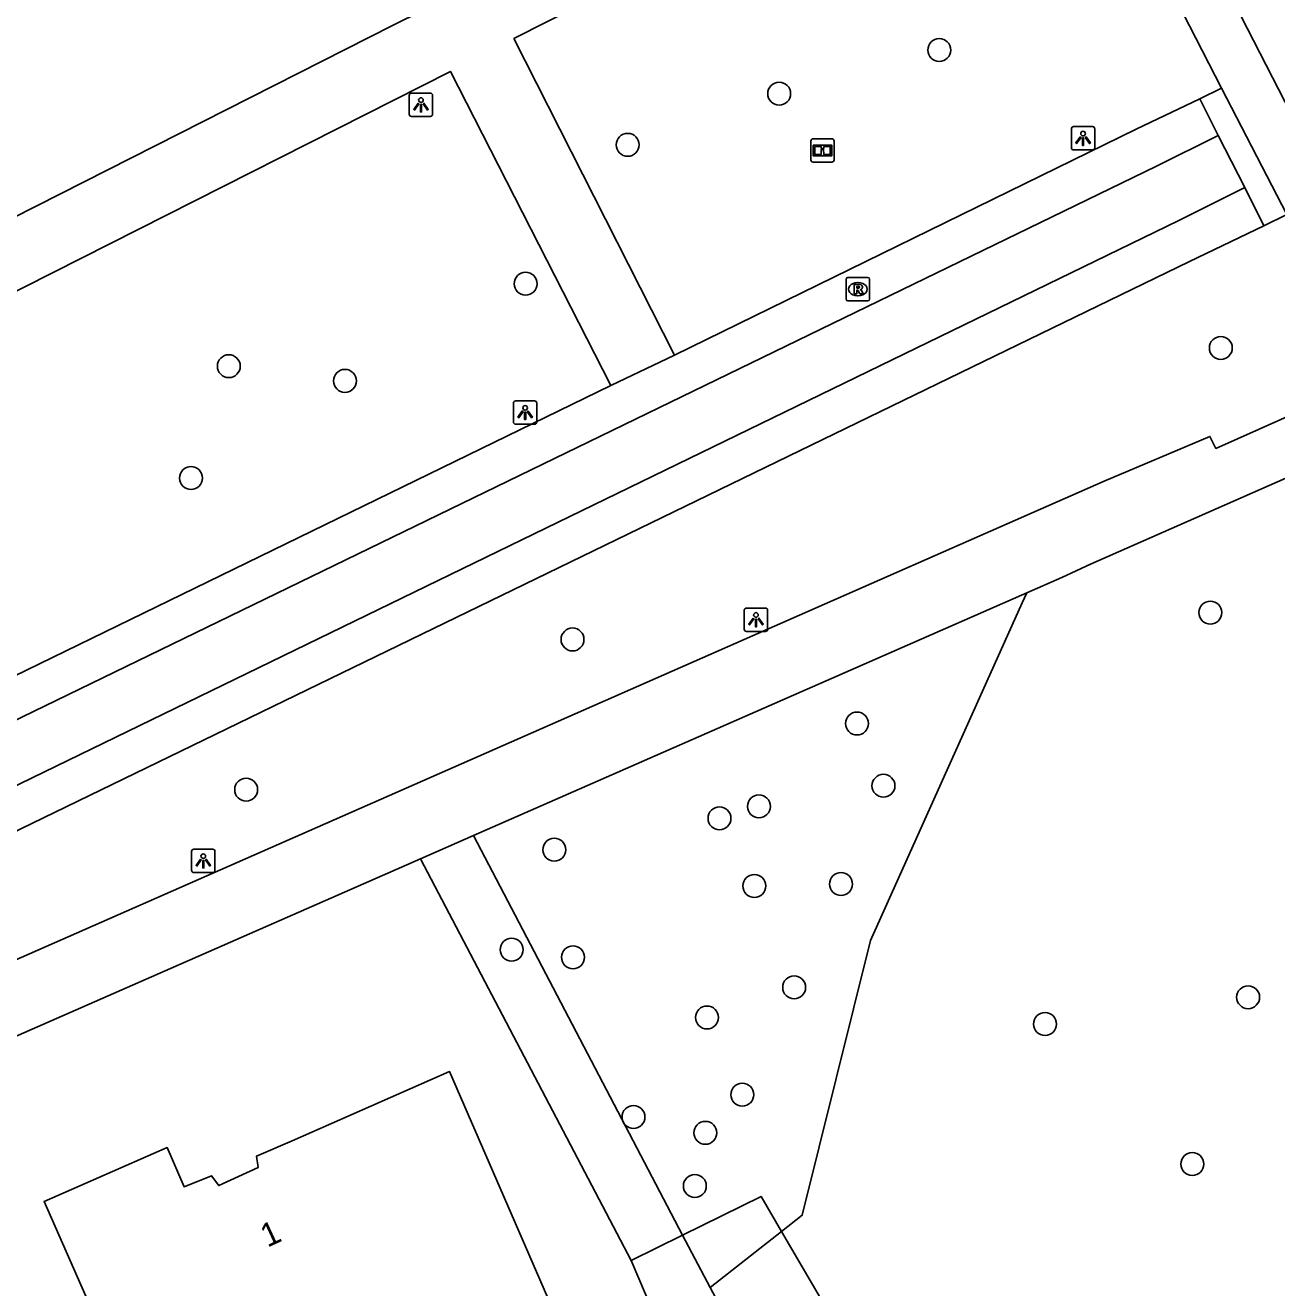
# Model space of a CAD drawing. Extents: x 162417 to 163721, y 384268 to 385416.
# Drawn here: x 163603.1 to 163656.6, y 384761 to 384814.9 of the extents above; entities that cross this region are included whole.
import ezdxf

# ---------------------------------------------------------------- set-up
doc = ezdxf.new("R2010")
doc.units = 0
for name, color, linetype in [('IMGEO_Berm_groen', 7, 'Continuous'), ('IMGEO_Boom', 7, 'Continuous'), ('IMGEO_Fietspad_open', 7, 'Continuous'), ('IMGEO_Groenvoorziening', 7, 'Continuous'), ('IMGEO_Hek', 7, 'Continuous'), ('IMGEO_Informatiebord', 7, 'Continuous'), ('IMGEO_Lichtpunt', 7, 'Continuous'), ('IMGEO_Pand', 7, 'Continuous'), ('IMGEO_Pand_nummerreeks', 7, 'Continuous'), ('IMGEO_Rijbaan_lokaal_gesloten', 7, 'Continuous'), ('IMGEO_Rijbaan_lokaal_open', 7, 'Continuous'), ('IMGEO_Rioolput', 7, 'Continuous'), ('IMGEO_Voetpad_open', 7, 'Continuous')]:
    doc.layers.add(name, color=color, linetype=linetype)

msp = doc.modelspace()

# ---------------------------------------------------------------- linework, layer by layer
at = {"layer": 'IMGEO_Berm_groen'}
for points in [[(163645.894, 384790.674), (163645.701, 384790.242), (163639.223, 384775.822), (163636.309, 384764.095), (163635.43, 384763.407)], [(163635.43, 384763.407), (163643.262, 384750), (163643.454, 384749.672)]]:
    msp.add_lwpolyline(points, dxfattribs=at)
at = {"layer": 'IMGEO_Boom'}
for centre in [(163642.158, 384813.845), (163635.327, 384811.983), (163628.861, 384809.799), (163624.503, 384803.867), (163654.177, 384801.127), (163611.835, 384800.347), (163616.791, 384799.72), (163610.222, 384795.57), (163653.73, 384789.828), (163626.507, 384788.681), (163638.649, 384785.092), (163612.576, 384782.269), (163639.777, 384782.434), (163634.461, 384781.554), (163632.779, 384781.044), (163625.728, 384779.702), (163634.268, 384778.156), (163637.966, 384778.239), (163623.907, 384775.436), (163626.527, 384775.112), (163635.965, 384773.827), (163655.342, 384773.406), (163632.245, 384772.542), (163646.675, 384772.261), (163633.75, 384769.245), (163629.108, 384768.293), (163632.176, 384767.617), (163652.958, 384766.282), (163631.727, 384765.348)]:
    msp.add_circle(centre, 0.489, dxfattribs=at)
at = {"layer": 'IMGEO_Fietspad_open'}
msp.add_lwpolyline([(163574.621, 384973.481), (163577.374, 384968.061), (163596.886, 384929.577), (163623.647, 384877.065), (163632.793, 384858.931), (163649.142, 384826.839), (163653.17, 384818.952), (163659.857, 384805.917), (163666.533, 384792.914), (163666.937, 384792.116)], dxfattribs=at)
at = {"layer": 'IMGEO_Groenvoorziening'}
for points in [[(163631.205, 384763.249), (163622.273, 384780.309)], [(163629.015, 384762.166), (163620.015, 384779.318)], [(163635.43, 384763.407), (163634.555, 384764.905), (163631.205, 384763.249)], [(163631.205, 384763.249), (163629.015, 384762.166)], [(163632.38, 384761.02), (163631.205, 384763.249)], [(163632.38, 384761.02), (163635.43, 384763.407)], [(163629.015, 384762.166), (163634.184, 384750), (163636.275, 384745.077)], [(163632.707, 384760.4), (163632.38, 384761.02)]]:
    msp.add_lwpolyline(points, dxfattribs=at)
at = {"layer": 'IMGEO_Hek'}
for points in [[(163629.015, 384762.166), (163620.015, 384779.318)], [(163631.205, 384763.249), (163632.38, 384761.02)], [(163632.38, 384761.02), (163632.707, 384760.4)]]:
    msp.add_lwpolyline(points, dxfattribs=at)
at = {"layer": 'IMGEO_Informatiebord'}
for p, q in [((163636.679, 384809.158), (163636.679, 384809.958)), ((163636.679, 384809.958), (163636.679, 384809.158)), ((163636.779, 384810.058), (163637.569, 384810.058)), ((163637.569, 384810.058), (163636.779, 384810.058)), ((163637.669, 384809.958), (163637.669, 384809.158)), ((163637.669, 384809.158), (163637.669, 384809.958)), ((163637.569, 384809.058), (163636.779, 384809.058)), ((163636.779, 384809.058), (163637.569, 384809.058))]:
    msp.add_line(p, q, dxfattribs=at)
for points in [[(163636.78, 384809.79), (163637.568, 384809.79), (163637.568, 384809.326), (163636.78, 384809.326), (163636.78, 384809.79)], [(163636.845, 384809.725), (163636.845, 384809.391), (163637.12, 384809.391), (163637.121, 384809.604), (163637.225, 384809.605), (163637.226, 384809.391), (163637.503, 384809.391), (163637.503, 384809.725), (163637.227, 384809.725), (163637.227, 384809.645), (163637.121, 384809.645), (163637.121, 384809.725), (163636.845, 384809.725)]]:
    msp.add_lwpolyline(points, dxfattribs=at)
for centre, start, end in [((163636.779, 384809.958), 90, 180), ((163636.779, 384809.958), 90, 180), ((163637.569, 384809.958), 0, 90), ((163637.569, 384809.958), 360, 90), ((163636.779, 384809.158), 180, 270), ((163636.779, 384809.158), 180, 270), ((163637.569, 384809.158), 270, 0), ((163637.569, 384809.158), 270, 0)]:
    msp.add_arc(centre, 0.1, start, end, dxfattribs=at)
at = {"layer": 'IMGEO_Lichtpunt'}
for p, q in [((163619.539, 384811.91), (163619.539, 384811.103)), ((163619.539, 384811.91), (163619.539, 384811.103)), ((163620.441, 384812.005), (163619.633, 384812.005)), ((163620.441, 384812.005), (163619.633, 384812.005)), ((163620.535, 384811.103), (163620.535, 384811.91)), ((163620.535, 384811.103), (163620.535, 384811.91)), ((163619.633, 384811.009), (163620.441, 384811.009)), ((163619.633, 384811.009), (163620.441, 384811.009)), ((163647.799, 384810.479), (163647.799, 384809.672)), ((163647.799, 384810.479), (163647.799, 384809.672)), ((163648.701, 384810.574), (163647.893, 384810.574)), ((163648.701, 384810.574), (163647.893, 384810.574)), ((163648.795, 384809.672), (163648.795, 384810.479)), ((163648.795, 384809.672), (163648.795, 384810.479)), ((163647.893, 384809.578), (163648.701, 384809.578)), ((163647.893, 384809.578), (163648.701, 384809.578)), ((163624.888, 384798.866), (163624.08, 384798.866)), ((163624.888, 384798.866), (163624.08, 384798.866)), ((163623.986, 384798.771), (163623.986, 384797.964)), ((163623.986, 384798.771), (163623.986, 384797.964)), ((163624.982, 384797.964), (163624.982, 384798.771)), ((163624.982, 384797.964), (163624.982, 384798.771)), ((163624.08, 384797.87), (163624.888, 384797.87)), ((163624.08, 384797.87), (163624.888, 384797.87)), ((163633.838, 384789.927), (163633.838, 384789.12)), ((163633.838, 384789.927), (163633.838, 384789.12)), ((163634.74, 384790.022), (163633.932, 384790.022)), ((163634.74, 384790.022), (163633.932, 384790.022)), ((163634.834, 384789.12), (163634.834, 384789.927)), ((163634.834, 384789.12), (163634.834, 384789.927)), ((163633.932, 384789.026), (163634.74, 384789.026)), ((163633.932, 384789.026), (163634.74, 384789.026)), ((163610.249, 384779.631), (163610.249, 384778.824)), ((163610.249, 384779.631), (163610.249, 384778.824)), ((163611.151, 384779.726), (163610.343, 384779.726)), ((163611.151, 384779.726), (163610.343, 384779.726)), ((163611.245, 384778.824), (163611.245, 384779.631)), ((163611.245, 384778.824), (163611.245, 384779.631)), ((163610.343, 384778.73), (163611.151, 384778.73)), ((163610.343, 384778.73), (163611.151, 384778.73))]:
    msp.add_line(p, q, dxfattribs=at)
for points in [[(163619.913, 384811.574), (163619.952, 384811.546), (163619.764, 384811.284), (163619.726, 384811.311), (163619.913, 384811.574)], [(163620.015, 384811.526), (163620.062, 384811.526), (163620.062, 384811.204), (163620.015, 384811.204), (163620.015, 384811.526)], [(163620.125, 384811.546), (163620.163, 384811.573), (163620.35, 384811.311), (163620.311, 384811.283), (163620.125, 384811.546)], [(163648.173, 384810.143), (163648.212, 384810.115), (163648.024, 384809.853), (163647.986, 384809.88), (163648.173, 384810.143)], [(163648.385, 384810.115), (163648.423, 384810.142), (163648.61, 384809.88), (163648.571, 384809.852), (163648.385, 384810.115)], [(163648.275, 384810.095), (163648.322, 384810.095), (163648.322, 384809.773), (163648.275, 384809.773), (163648.275, 384810.095)], [(163624.36, 384798.435), (163624.399, 384798.407), (163624.211, 384798.145), (163624.173, 384798.172), (163624.36, 384798.435)], [(163624.462, 384798.387), (163624.509, 384798.387), (163624.509, 384798.065), (163624.462, 384798.065), (163624.462, 384798.387)], [(163624.572, 384798.407), (163624.61, 384798.434), (163624.797, 384798.172), (163624.758, 384798.144), (163624.572, 384798.407)], [(163634.212, 384789.591), (163634.251, 384789.563), (163634.063, 384789.301), (163634.025, 384789.328), (163634.212, 384789.591)], [(163634.314, 384789.543), (163634.361, 384789.543), (163634.361, 384789.221), (163634.314, 384789.221), (163634.314, 384789.543)], [(163634.424, 384789.563), (163634.462, 384789.59), (163634.649, 384789.328), (163634.61, 384789.3), (163634.424, 384789.563)], [(163610.623, 384779.295), (163610.662, 384779.267), (163610.474, 384779.005), (163610.436, 384779.032), (163610.623, 384779.295)], [(163610.725, 384779.247), (163610.772, 384779.247), (163610.772, 384778.925), (163610.725, 384778.925), (163610.725, 384779.247)], [(163610.835, 384779.267), (163610.873, 384779.294), (163611.06, 384779.032), (163611.021, 384779.004), (163610.835, 384779.267)]]:
    msp.add_lwpolyline(points, dxfattribs=at)
for centre in [(163620.038, 384811.708), (163648.298, 384810.277), (163624.485, 384798.569), (163634.337, 384789.725), (163610.748, 384779.429)]:
    msp.add_circle(centre, 0.0994, dxfattribs=at)
for centre, start, end in [((163619.633, 384811.91), 90, 180), ((163619.633, 384811.91), 90, 180), ((163620.441, 384811.91), 0, 90), ((163620.441, 384811.91), 0, 90), ((163619.633, 384811.103), 180, 270), ((163619.633, 384811.103), 180, 270), ((163620.441, 384811.103), 270, 0), ((163620.441, 384811.103), 270, 360), ((163647.893, 384810.479), 90, 180), ((163647.893, 384810.479), 90, 180), ((163648.701, 384810.479), 0, 90), ((163648.701, 384810.479), 0, 90), ((163647.893, 384809.672), 180, 270), ((163647.893, 384809.672), 180, 270), ((163648.701, 384809.672), 270, 0), ((163648.701, 384809.672), 270, 360), ((163624.08, 384798.771), 90, 180), ((163624.08, 384798.771), 90, 180), ((163624.888, 384798.771), 0, 90), ((163624.888, 384798.771), 0, 90), ((163624.08, 384797.964), 180, 270), ((163624.08, 384797.964), 180, 270), ((163624.888, 384797.964), 270, 0), ((163624.888, 384797.964), 270, 360), ((163633.932, 384789.927), 90, 180), ((163633.932, 384789.927), 90, 180), ((163634.74, 384789.927), 0, 90), ((163634.74, 384789.927), 0, 90), ((163633.932, 384789.12), 180, 270), ((163633.932, 384789.12), 180, 270), ((163634.74, 384789.12), 270, 0), ((163634.74, 384789.12), 270, 360), ((163610.343, 384779.631), 90, 180), ((163610.343, 384779.631), 90, 180), ((163611.151, 384779.631), 0, 90), ((163611.151, 384779.631), 0, 90), ((163610.343, 384778.824), 180, 270), ((163610.343, 384778.824), 180, 270), ((163611.151, 384778.824), 270, 0), ((163611.151, 384778.824), 270, 360)]:
    msp.add_arc(centre, 0.0946, start, end, dxfattribs=at)
at = {"layer": 'IMGEO_Pand'}
msp.add_lwpolyline([(163614.539, 384767.281), (163621.256, 384770.234), (163627.459, 384755.953), (163622.736, 384753.877), (163622.608, 384754.17), (163616.859, 384751.644), (163617.582, 384750), (163618.01, 384749.026), (163607.025, 384744.198), (163604.563, 384750), (163604.015, 384751.292), (163608.899, 384753.453), (163607.141, 384757.448), (163603.954, 384764.689), (163609.201, 384766.988), (163609.928, 384765.314), (163611.1, 384765.783), (163611.408, 384765.362), (163613.093, 384766.143), (163613.017, 384766.617), (163614.539, 384767.281)], dxfattribs=at)
at = {"layer": 'IMGEO_Rijbaan_lokaal_gesloten'}
for points in [[(163630.865, 384800.823), (163650.563, 384810.473), (163653.281, 384811.762)], [(163590.625, 384779.354), (163651.434, 384808.887), (163654.065, 384810.197)], [(163655.201, 384807.971), (163652.384, 384806.57), (163591.695, 384777.073)], [(163656.016, 384806.343), (163652.84, 384804.821), (163599.019, 384778.689)], [(163628.147, 384799.526), (163630.865, 384800.823)], [(163589.864, 384780.875), (163628.147, 384799.526)]]:
    msp.add_lwpolyline(points, dxfattribs=at)
at = {"layer": 'IMGEO_Rijbaan_lokaal_open'}
for points in [[(163653.281, 384811.762), (163654.204, 384812.214)], [(163654.065, 384810.197), (163653.281, 384811.762)], [(163654.204, 384812.214), (163656.997, 384806.824)], [(163654.065, 384810.197), (163655.201, 384807.971)], [(163655.201, 384807.971), (163656.016, 384806.343)], [(163656.997, 384806.824), (163656.016, 384806.343)]]:
    msp.add_lwpolyline(points, dxfattribs=at)
at = {"layer": 'IMGEO_Rioolput'}
for p, q in [((163638.185, 384803.211), (163638.185, 384804.063)), ((163638.26, 384804.137), (163639.112, 384804.137)), ((163638.673, 384803.917), (163638.698, 384803.917)), ((163639.186, 384804.063), (163639.186, 384803.211)), ((163639.112, 384803.137), (163638.26, 384803.137)), ((163638.696, 384803.357), (163638.671, 384803.357))]:
    msp.add_line(p, q, dxfattribs=at)
for points in [[(163638.185, 384803.211), (163638.185, 384804.063)], [(163638.26, 384804.137), (163639.112, 384804.137)], [(163638.774, 384803.835), (163638.522, 384803.837), (163638.522, 384803.437)], [(163638.7, 384803.756), (163638.646, 384803.756), (163638.646, 384803.675)], [(163638.646, 384803.675), (163638.698, 384803.675)], [(163639.186, 384804.063), (163639.186, 384803.211)], [(163639.112, 384803.137), (163638.26, 384803.137)], [(163638.522, 384803.437), (163638.646, 384803.437), (163638.646, 384803.599), (163638.657, 384803.599)], [(163638.704, 384803.57), (163638.775, 384803.437), (163638.915, 384803.437), (163638.85, 384803.563)]]:
    msp.add_lwpolyline(points, dxfattribs=at)
for centre, radius, start, end in [((163638.262, 384804.061), 0.0765, 91.552, 178.448), ((163638.262, 384804.061), 0.0765, 91.552, 178.448), ((163638.682, 384803.864), 0.19, 274.7715, 282.9687), ((163638.706, 384803.66), 0.0964, 77.0061, 93.1865), ((163638.72, 384803.717), 0.0378, 276.6634, 79.6772), ((163638.773, 384803.725), 0.109, 350.3612, 89.416), ((163638.771, 384803.725), 0.112, 277.5842, 350.9817), ((163639.11, 384804.061), 0.0765, 1.552, 88.448), ((163639.11, 384804.061), 0.0765, 1.552, 88.448), ((163638.262, 384803.213), 0.0765, 181.552, 268.448), ((163638.262, 384803.213), 0.0765, 181.552, 268.448), ((163638.656, 384803.546), 0.0533, 26.0293, 88.6989), ((163638.755, 384803.51), 0.108, 29.5134, 73.7905), ((163639.11, 384803.213), 0.0765, 271.552, 358.448), ((163639.11, 384803.213), 0.0765, 271.552, 358.448)]:
    msp.add_arc(centre, radius, start, end, dxfattribs=at)
for centre, major_axis, ratio, start_param, end_param in [((163638.672, 384803.637), (-0.387, 0.002), 0.722429, 4.712389, 7.853982), ((163638.697, 384803.637), (-0.39, 0.002), 0.717154, 1.570796, 4.712389)]:
    msp.add_ellipse(centre, major_axis=major_axis, ratio=ratio, start_param=start_param, end_param=end_param, dxfattribs=at)
at = {"layer": 'IMGEO_Voetpad_open'}
for points in [[(163644.977, 384828.162), (163641.486, 384826.348), (163641.667, 384825.959), (163626.635, 384818.288), (163626.367, 384818.629), (163618.849, 384814.904), (163579.211, 384794.807)], [(163646.209, 384825.591), (163647.107, 384826.065), (163654.204, 384812.214)], [(163646.209, 384825.591), (163645.189, 384825.054), (163624.002, 384814.334), (163630.865, 384800.823)], [(163575.222, 384789.612), (163621.295, 384812.929), (163628.147, 384799.526)], [(163598.466, 384777.1), (163599.879, 384773.749), (163649.198, 384795.433), (163653.708, 384797.347), (163653.97, 384796.839), (163660.571, 384799.786)], [(163661.604, 384797.609), (163648.619, 384791.889), (163647.386, 384791.328), (163645.894, 384790.674)], [(163622.273, 384780.309), (163645.894, 384790.674)], [(163620.015, 384779.318), (163622.273, 384780.309)], [(163472.811, 384730.645), (163508.033, 384740.986), (163544.894, 384751.808), (163574.261, 384760.525), (163590.746, 384767.004), (163590.832, 384766.733), (163593.786, 384767.999), (163594.343, 384768.075), (163597.399, 384769.395), (163620.015, 384779.318)]]:
    msp.add_lwpolyline(points, dxfattribs=at)

# ---------------------------------------------------------------- texts
at = {"layer": 'IMGEO_Pand_nummerreeks'}
msp.add_text('1', height=1, rotation=24.8678, dxfattribs=at).set_placement((163613.483, 384762.708))

doc.saveas('drawing.dxf')
